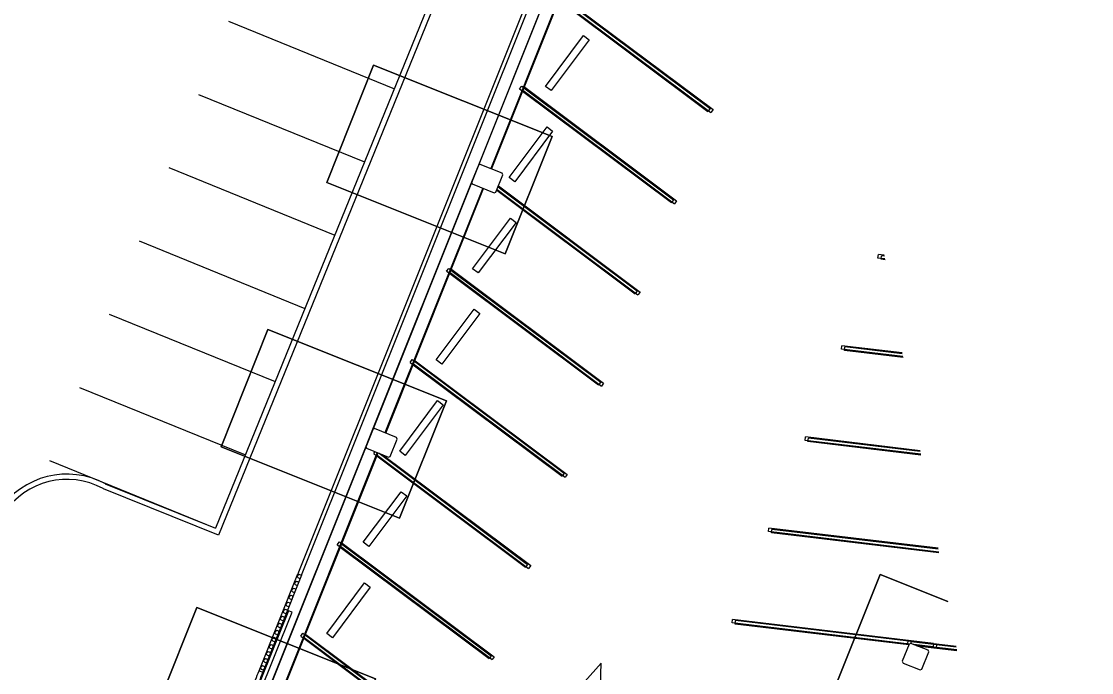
# Model space of a CAD drawing. Extents: x 468143 to 491361, y 1438528 to 1468730.
# Drawn here: x 488180.9 to 488282.4, y 1467176.5 to 1467238.3 of the extents above; entities that cross this region are included whole.
import ezdxf

# ---------------------------------------------------------------- set-up
doc = ezdxf.new("R2010")
doc.units = 0
doc.layers.add('Default', color=7, linetype='Continuous')
doc.layers.add('Xreference_dp', color=7, linetype='Continuous')

# ---------------------------------------------------------------- blocks, each defined once
blk = doc.blocks.new('FP_76-1_GROUND LEVEL PLAN')
at = {"layer": 'Default'}
for p, q in [((2201, -3400.4), (2202.1, -3398.4)), ((2205.2, -3399.1), (2204.8, -3398.4)), ((2202.2, -3402.5), (2201, -3400.4)), ((2201, -3409), (2202.2, -3406.8)), ((2202.2, -3411.1), (2201, -3409)), ((2202.2, -3402.5), (2204.7, -3402.5)), ((2202.2, -3406.8), (2204.7, -3406.8)), ((2202.2, -3411.1), (2204.7, -3411.1)), ((2204.7, -3402.5), (2205.2, -3401.7)), ((2205.2, -3407.7), (2204.7, -3406.8)), ((2204.7, -3411.1), (2205.2, -3410.3)), ((2201, -3417.6), (2202.2, -3415.4)), ((2202.2, -3419.7), (2201, -3417.6)), ((2201, -3426.2), (2202.2, -3424)), ((2202.2, -3415.4), (2204.7, -3415.4)), ((2202.2, -3419.7), (2204.7, -3419.7)), ((2202.2, -3424), (2204.7, -3424)), ((2205.2, -3416.3), (2204.7, -3415.4)), ((2204.7, -3419.7), (2205.2, -3418.9)), ((2205.2, -3424.9), (2204.7, -3424)), ((2202.2, -3428.4), (2201, -3426.2)), ((2201, -3434.8), (2202.2, -3432.7)), ((2202.2, -3437), (2201, -3434.8)), ((2202.2, -3428.4), (2204.7, -3428.4)), ((2202.2, -3432.7), (2204.7, -3432.7)), ((2204.7, -3428.4), (2205.2, -3427.5)), ((2205.2, -3433.5), (2204.7, -3432.7)), ((2204.7, -3437), (2205.2, -3436.1)), ((2201, -3443.4), (2202.2, -3441.3)), ((2202.2, -3445.6), (2201, -3443.4)), ((2202.2, -3437), (2204.7, -3437)), ((2202.2, -3441.3), (2204.7, -3441.3)), ((2202.2, -3445.6), (2204.7, -3445.6)), ((2205.2, -3442.1), (2204.7, -3441.3)), ((2204.7, -3445.6), (2205.2, -3444.7)), ((2201, -3452.1), (2202.2, -3449.9)), ((2202.2, -3454.2), (2201, -3452.1)), ((2201, -3460.7), (2202.2, -3458.5)), ((2202.2, -3462.8), (2201, -3460.7)), ((2202.2, -3449.9), (2204.7, -3449.9)), ((2202.2, -3454.2), (2204.7, -3454.2)), ((2202.2, -3458.5), (2204.7, -3458.5)), ((2205.2, -3450.8), (2204.7, -3449.9)), ((2204.7, -3454.2), (2205.2, -3453.3)), ((2205.2, -3459.4), (2204.7, -3458.5)), ((2201, -3469.3), (2202.2, -3467.2)), ((2202.2, -3471.5), (2201, -3469.3)), ((2202.2, -3462.8), (2204.7, -3462.8)), ((2202.2, -3467.2), (2204.7, -3467.2)), ((2202.2, -3471.5), (2204.7, -3471.5)), ((2204.7, -3462.8), (2205.2, -3462)), ((2205.2, -3468), (2204.7, -3467.2)), ((2204.7, -3471.5), (2205.2, -3470.6)), ((2201, -3478), (2202.2, -3475.8)), ((2202.2, -3480.1), (2201, -3478)), ((2201, -3486.6), (2202.2, -3484.4)), ((2202.2, -3475.8), (2204.7, -3475.8)), ((2202.2, -3480.1), (2204.7, -3480.1)), ((2202.2, -3484.4), (2204.7, -3484.4)), ((2205.2, -3476.7), (2204.7, -3475.8)), ((2204.7, -3480.1), (2205.2, -3479.2)), ((2205.2, -3485.3), (2204.7, -3484.4)), ((2202.2, -3488.8), (2201, -3486.6)), ((2201, -3495.2), (2202.2, -3493.1)), ((2202.2, -3497.4), (2201, -3495.2)), ((2202.2, -3488.8), (2204.7, -3488.8)), ((2202.2, -3493.1), (2204.7, -3493.1)), ((2202.2, -3497.4), (2204.7, -3497.4)), ((2204.7, -3488.8), (2205.2, -3487.9)), ((2205.2, -3493.9), (2204.7, -3493.1)), ((2204.7, -3497.4), (2205.2, -3496.5)), ((2201, -3503.9), (2202.2, -3501.7)), ((2202.2, -3506), (2201, -3503.9)), ((2202.2, -3501.7), (2204.7, -3501.7)), ((2202.2, -3506), (2204.7, -3506)), ((2205.2, -3502.6), (2204.7, -3501.7)), ((2204.7, -3506), (2205.2, -3505.2)), ((2201, -3512.5), (2202.2, -3510.4)), ((2202.2, -3514.7), (2201, -3512.5)), ((2202.2, -3510.4), (2204.7, -3510.4)), ((2202.2, -3514.7), (2204.7, -3514.7)), ((2205.2, -3511.2), (2204.7, -3510.4)), ((2204.7, -3514.7), (2205.2, -3513.8))]:
    blk.add_line(p, q, dxfattribs=at)
blk = doc.blocks.new('Footing-Rectangular - F13-717709-FOUNDATION PLAN_1')
at = {"layer": 'Default'}
for p, q in [((109.5, 72), (-109.5, 72)), ((-109.5, 72), (-109.5, -72)), ((-109.5, -72), (-109.5, 72)), ((-109.5, 72), (109.5, 72)), ((109.5, -72), (109.5, 72)), ((109.5, 72), (109.5, -72)), ((-109.5, -72), (109.5, -72)), ((109.5, -72), (-109.5, -72))]:
    blk.add_line(p, q, dxfattribs=at)

msp = doc.modelspace()

# ---------------------------------------------------------------- linework, layer by layer
at = {"layer": 'Xreference_dp'}
for p, q in [((488232.56, 1467249.49), (488207.13, 1467185.92)), ((488207.48, 1467185.78), (488232.91, 1467249.35)), ((488233.63, 1467248.12), (488224.25, 1467224.68)), ((488234.71, 1467247.56), (488225.42, 1467224.35)), ((488225.5, 1467224.31), (488234.78, 1467247.53)), ((488232.04, 1467240.68), (488246.24, 1467230.05)), ((488232.11, 1467240.72), (488246.52, 1467229.94)), ((488231.91, 1467240.36), (488246.04, 1467229.78)), ((488231.94, 1467240.43), (488246.32, 1467229.67)), ((488216.31, 1467231.89), (488200.56, 1467238.3)), ((488230.63, 1467232.15), (488234.23, 1467236.96)), ((488234.76, 1467236.56), (488231.17, 1467231.75)), ((488234.23, 1467236.96), (488234.76, 1467236.56)), ((488214.31, 1467234.17), (488209.86, 1467223.03)), ((488209.86, 1467223.03), (488214.31, 1467234.17)), ((488231.26, 1467227.39), (488214.31, 1467234.17)), ((488214.31, 1467234.17), (488231.26, 1467227.39)), ((488213.48, 1467224.95), (488197.73, 1467231.35)), ((488228.17, 1467231.92), (488228.37, 1467232.18)), ((488228.17, 1467231.92), (488228.39, 1467231.75)), ((488228.37, 1467232.18), (488228.52, 1467232.07)), ((488228.45, 1467231.7), (488242.58, 1467221.13)), ((488228.48, 1467231.78), (488242.86, 1467221.02)), ((488228.55, 1467231.93), (488228.65, 1467232.07)), ((488228.58, 1467232.02), (488242.78, 1467221.4)), ((488228.65, 1467232.07), (488243.06, 1467221.29)), ((488231.17, 1467231.75), (488230.63, 1467232.15)), ((488246.24, 1467230.05), (488246.04, 1467229.78)), ((488246.52, 1467229.94), (488246.32, 1467229.67)), ((488227.17, 1467223.5), (488230.77, 1467228.3)), ((488230.77, 1467228.3), (488231.3, 1467227.91)), ((488226.8, 1467216.25), (488231.26, 1467227.39)), ((488231.26, 1467227.39), (488226.8, 1467216.25)), ((488231.3, 1467227.91), (488227.71, 1467223.1)), ((488210.65, 1467218), (488194.91, 1467224.41)), ((488224.25, 1467224.68), (488223.6, 1467223.05)), ((488224.41, 1467224.74), (488224.25, 1467224.68)), ((488226.5, 1467223.91), (488224.41, 1467224.74)), ((488225.92, 1467222.12), (488226.57, 1467223.75)), ((488226.57, 1467223.75), (488226.5, 1467223.91)), ((488227.71, 1467223.1), (488227.17, 1467223.5)), ((488209.86, 1467223.03), (488226.8, 1467216.25)), ((488226.8, 1467216.25), (488209.86, 1467223.03)), ((488223.6, 1467223.05), (488214.22, 1467199.61)), ((488224.68, 1467222.49), (488215.39, 1467199.28)), ((488215.47, 1467199.25), (488224.75, 1467222.46)), ((488223.6, 1467223.05), (488223.67, 1467222.89)), ((488223.67, 1467222.89), (488225.76, 1467222.05)), ((488225.99, 1467222.3), (488239.12, 1467212.48)), ((488226.02, 1467222.38), (488239.4, 1467212.37)), ((488226.12, 1467222.62), (488239.32, 1467212.75)), ((488226.15, 1467222.7), (488239.6, 1467212.64)), ((488225.76, 1467222.05), (488225.92, 1467222.12)), ((488242.78, 1467221.4), (488242.58, 1467221.13)), ((488243.06, 1467221.29), (488242.86, 1467221.02)), ((488223.71, 1467214.85), (488227.31, 1467219.65)), ((488227.84, 1467219.25), (488224.24, 1467214.45)), ((488227.31, 1467219.65), (488227.84, 1467219.25)), ((488207.83, 1467211.05), (488192.08, 1467217.46)), ((488262.17, 1467215.86), (488262.21, 1467216.19)), ((488262.77, 1467216.13), (488262.21, 1467216.19)), ((488262.46, 1467215.75), (488262.5, 1467216.08)), ((488262.78, 1467216.05), (488262.5, 1467216.08)), ((488262.83, 1467215.78), (488262.17, 1467215.86)), ((488262.84, 1467215.71), (488262.46, 1467215.75)), ((488221.24, 1467214.61), (488221.44, 1467214.88)), ((488221.24, 1467214.61), (488221.47, 1467214.45)), ((488221.44, 1467214.88), (488221.6, 1467214.77)), ((488221.53, 1467214.4), (488235.66, 1467203.83)), ((488221.56, 1467214.48), (488235.94, 1467203.72)), ((488221.62, 1467214.63), (488221.73, 1467214.77)), ((488221.65, 1467214.72), (488235.86, 1467204.1)), ((488221.73, 1467214.77), (488236.14, 1467203.99)), ((488224.24, 1467214.45), (488223.71, 1467214.85)), ((488239.32, 1467212.75), (488239.12, 1467212.48)), ((488239.6, 1467212.64), (488239.4, 1467212.37)), ((488220.25, 1467206.2), (488223.84, 1467211)), ((488223.84, 1467211), (488224.38, 1467210.6)), ((488205, 1467204.11), (488189.26, 1467210.51)), ((488224.38, 1467210.6), (488220.78, 1467205.8)), ((488204.28, 1467209.1), (488199.83, 1467197.96)), ((488199.83, 1467197.96), (488204.28, 1467209.1)), ((488221.23, 1467202.32), (488204.28, 1467209.1)), ((488204.28, 1467209.1), (488221.23, 1467202.32)), ((488258.71, 1467207.21), (488258.75, 1467207.54)), ((488264.53, 1467206.52), (488258.71, 1467207.21)), ((488264.47, 1467206.86), (488258.75, 1467207.54)), ((488258.99, 1467207.1), (488259.03, 1467207.43)), ((488264.55, 1467206.44), (488258.99, 1467207.1)), ((488264.48, 1467206.78), (488259.03, 1467207.43)), ((488217.78, 1467205.96), (488217.98, 1467206.23)), ((488217.78, 1467205.96), (488218, 1467205.8)), ((488217.98, 1467206.23), (488218.13, 1467206.12)), ((488218.16, 1467205.98), (488218.27, 1467206.12)), ((488218.2, 1467206.07), (488232.39, 1467195.45)), ((488218.27, 1467206.12), (488232.68, 1467195.34)), ((488220.78, 1467205.8), (488220.25, 1467206.2)), ((488218.07, 1467205.75), (488232.19, 1467195.18)), ((488218.1, 1467205.83), (488232.48, 1467195.07)), ((488235.86, 1467204.1), (488235.66, 1467203.83)), ((488236.14, 1467203.99), (488235.94, 1467203.72)), ((488202.18, 1467197.16), (488186.43, 1467203.56)), ((488216.77, 1467191.18), (488221.23, 1467202.32)), ((488221.23, 1467202.32), (488216.77, 1467191.18)), ((488216.79, 1467197.55), (488220.38, 1467202.35)), ((488220.92, 1467201.95), (488217.32, 1467197.15)), ((488220.38, 1467202.35), (488220.92, 1467201.95)), ((488214.22, 1467199.61), (488213.57, 1467197.98)), ((488214.38, 1467199.68), (488214.22, 1467199.61)), ((488216.47, 1467198.84), (488214.38, 1467199.68)), ((488216.54, 1467198.68), (488216.47, 1467198.84)), ((488255.25, 1467198.56), (488255.29, 1467198.89)), ((488266.17, 1467197.59), (488255.29, 1467198.89)), ((488199.83, 1467197.96), (488216.77, 1467191.18)), ((488216.77, 1467191.18), (488199.83, 1467197.96)), ((488213.57, 1467197.99), (488204.19, 1467174.54)), ((488213.57, 1467197.98), (488213.64, 1467197.82)), ((488213.64, 1467197.82), (488215.73, 1467196.98)), ((488215.89, 1467197.05), (488216.54, 1467198.68)), ((488266.24, 1467197.25), (488255.25, 1467198.56)), ((488255.53, 1467198.45), (488255.57, 1467198.78)), ((488266.25, 1467197.17), (488255.53, 1467198.45)), ((488266.19, 1467197.51), (488255.57, 1467198.78)), ((488214.65, 1467197.42), (488205.36, 1467174.21)), ((488205.44, 1467174.18), (488214.73, 1467197.39)), ((488214.32, 1467197.31), (488214.46, 1467197.5)), ((488214.32, 1467197.31), (488214.54, 1467197.15)), ((488214.61, 1467197.1), (488228.73, 1467186.53)), ((488214.64, 1467197.18), (488229.02, 1467186.42)), ((488214.7, 1467197.33), (488214.74, 1467197.38)), ((488214.83, 1467197.35), (488228.93, 1467186.8)), ((488215.12, 1467197.23), (488229.22, 1467186.69)), ((488215.73, 1467196.98), (488215.89, 1467197.05)), ((488217.32, 1467197.15), (488216.79, 1467197.55)), ((488199.35, 1467190.21), (488183.6, 1467196.62)), ((488232.39, 1467195.45), (488232.19, 1467195.18)), ((488232.68, 1467195.34), (488232.48, 1467195.07)), ((488213.33, 1467188.9), (488216.92, 1467193.7)), ((488217.46, 1467193.3), (488213.86, 1467188.5)), ((488216.92, 1467193.7), (488217.46, 1467193.3)), ((488251.79, 1467189.91), (488251.83, 1467190.24)), ((488267.94, 1467187.98), (488251.79, 1467189.91)), ((488267.88, 1467188.33), (488251.83, 1467190.24)), ((488252.07, 1467189.8), (488252.11, 1467190.13)), ((488267.96, 1467187.9), (488252.07, 1467189.8)), ((488267.89, 1467188.25), (488252.11, 1467190.13)), ((488210.86, 1467188.66), (488211.06, 1467188.93)), ((488210.86, 1467188.66), (488211.09, 1467188.49)), ((488211.06, 1467188.93), (488211.21, 1467188.81)), ((488211.24, 1467188.68), (488211.34, 1467188.82)), ((488211.27, 1467188.77), (488225.47, 1467178.14)), ((488211.34, 1467188.82), (488225.76, 1467178.03)), ((488213.86, 1467188.5), (488213.33, 1467188.9)), ((488211.14, 1467188.45), (488225.27, 1467177.88)), ((488211.17, 1467188.53), (488225.56, 1467177.77)), ((488228.93, 1467186.8), (488228.73, 1467186.53)), ((488229.22, 1467186.69), (488229.02, 1467186.42)), ((488203.45, 1467176.72), (488207.13, 1467185.92)), ((488207.48, 1467185.78), (488203.8, 1467176.59)), ((488207.13, 1467185.92), (488207.48, 1467185.78)), ((488262.39, 1467185.86), (488257.93, 1467174.71)), ((488257.93, 1467174.71), (488262.39, 1467185.86)), ((488268.81, 1467183.29), (488262.39, 1467185.86)), ((488262.39, 1467185.86), (488268.81, 1467183.29)), ((488209.87, 1467180.25), (488213.46, 1467185.05)), ((488214, 1467184.65), (488210.4, 1467179.85)), ((488213.46, 1467185.05), (488214, 1467184.65)), ((488206.22, 1467182.41), (488196.44, 1467157.95)), ((488196.79, 1467157.81), (488206.57, 1467182.27)), ((488206.57, 1467182.27), (488206.22, 1467182.41)), ((488248.33, 1467181.26), (488248.37, 1467181.59)), ((488267.44, 1467179.31), (488248.37, 1467181.59)), ((488265.15, 1467179.25), (488248.33, 1467181.26)), ((488248.61, 1467181.15), (488248.65, 1467181.48)), ((488265.11, 1467179.18), (488248.61, 1467181.15)), ((488267.72, 1467179.2), (488248.65, 1467181.48)), ((488207.4, 1467180.01), (488207.6, 1467180.28)), ((488207.4, 1467180.01), (488207.62, 1467179.85)), ((488207.6, 1467180.28), (488207.75, 1467180.17)), ((488207.69, 1467179.8), (488221.81, 1467169.23)), ((488207.72, 1467179.87), (488222.1, 1467169.12)), ((488207.78, 1467180.03), (488207.88, 1467180.17)), ((488207.81, 1467180.12), (488222.01, 1467169.49)), ((488207.88, 1467180.17), (488222.29, 1467169.38)), ((488210.4, 1467179.85), (488209.87, 1467180.25)), ((488265.01, 1467179.27), (488265.05, 1467179.6)), ((488265.05, 1467179.6), (488269.58, 1467179.06)), ((488265.13, 1467179.24), (488264.48, 1467177.61)), ((488265.01, 1467179.27), (488265.15, 1467179.25)), ((488265.29, 1467179.31), (488265.13, 1467179.24)), ((488266.92, 1467178.66), (488265.29, 1467179.31)), ((488265.31, 1467179.31), (488265.33, 1467179.49)), ((488265.33, 1467179.49), (488269.6, 1467178.98)), ((488267.4, 1467178.98), (488265.57, 1467179.2)), ((488265.57, 1467179.2), (488269.65, 1467178.72)), ((488267.68, 1467178.87), (488265.85, 1467179.09)), ((488265.85, 1467179.09), (488269.66, 1467178.64)), ((488266.99, 1467178.5), (488266.92, 1467178.66)), ((488267.44, 1467179.31), (488267.4, 1467178.98)), ((488267.72, 1467179.2), (488267.68, 1467178.87)), ((488225.47, 1467178.14), (488225.27, 1467177.88)), ((488225.76, 1467178.03), (488225.56, 1467177.77)), ((488264.48, 1467177.61), (488264.55, 1467177.45)), ((488266.34, 1467176.87), (488266.99, 1467178.5)), ((488203.45, 1467176.72), (488203.8, 1467176.59)), ((488235.91, 1467177.43), (488232.35, 1467173.47)), ((488235.76, 1467172.1), (488235.91, 1467177.43)), ((488264.55, 1467177.45), (488266.17, 1467176.8)), ((488266.17, 1467176.8), (488266.34, 1467176.87))]:
    msp.add_line(p, q, dxfattribs=at)
msp.add_lwpolyline([(488175.27, 1467102.24), (488809.48, 1466848.51), (488820.72, 1466876.6), (488922.31, 1466835.96), (489050.92, 1467157.44), (488315.12, 1467451.8)], close=True, dxfattribs=at)
for points in [[(488265.3, 1467398.08), (488281.3, 1467391.68), (488199.31, 1467190.23)], [(488265.94, 1467398.36), (488281.95, 1467391.95), (488199.58, 1467189.58)], [(488199.58, 1467189.58), (488188.67, 1467193.98), (488188.64, 1467193.99)], [(488199.35, 1467190.21), (488188.88, 1467194.43)]]:
    msp.add_lwpolyline(points, dxfattribs=at)
for radius, end in [(7.67, 146.675), (7.17, 146.2383)]:
    msp.add_arc((488185.21, 1467187.7), radius, 61.4478, end, dxfattribs=at)
for points in [[(488195.67, 1467157.27), (488195.7, 1467157.34), (488195.75, 1467157.48), (488195.84, 1467157.71), (488195.94, 1467157.96), (488196.04, 1467158.21), (488196.18, 1467158.54), (488196.35, 1467158.97), (488196.56, 1467159.49), (488196.77, 1467160.01), (488196.98, 1467160.55), (488197.2, 1467161.1), (488197.43, 1467161.66), (488197.65, 1467162.23), (488197.89, 1467162.82), (488198.09, 1467163.32), (488198.25, 1467163.73), (488198.38, 1467164.04), (488198.5, 1467164.35), (488198.67, 1467164.78), (488198.9, 1467165.34), (488199.18, 1467166.06), (488199.6, 1467167.09), (488200.19, 1467168.57), (488200.91, 1467170.37), (488201.58, 1467172.05), (488202.05, 1467173.22), (488202.45, 1467174.22), (488202.77, 1467175.01), (488203.1, 1467175.84), (488203.33, 1467176.43), (488203.45, 1467176.72)], [(488203.8, 1467176.59), (488203.68, 1467176.29), (488203.45, 1467175.71), (488203.12, 1467174.87), (488202.8, 1467174.08), (488202.4, 1467173.08), (488201.93, 1467171.91), (488201.26, 1467170.23), (488200.54, 1467168.43), (488199.95, 1467166.95), (488199.53, 1467165.92), (488199.24, 1467165.2), (488199.02, 1467164.64), (488198.85, 1467164.21), (488198.72, 1467163.9), (488198.6, 1467163.59), (488198.44, 1467163.18), (488198.24, 1467162.68), (488198, 1467162.09), (488197.77, 1467161.52), (488197.55, 1467160.96), (488197.33, 1467160.41), (488197.11, 1467159.87), (488196.9, 1467159.35), (488196.7, 1467158.83), (488196.53, 1467158.4), (488196.39, 1467158.07), (488196.29, 1467157.82), (488196.19, 1467157.57), (488196.1, 1467157.34), (488196.04, 1467157.2), (488196.02, 1467157.13)]]:
    msp.add_open_spline(points, degree=3, dxfattribs=at)

# ---------------------------------------------------------------- block references
at = {"layer": 'Xreference_dp', "xscale": 0.0833333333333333, "yscale": 0.08333333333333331}
for name, p, rotation in [('FP_76-1_GROUND LEVEL PLAN', (488142.05, 1467516.98), -21.804483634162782), ('Footing-Rectangular - F13-717709-FOUNDATION PLAN_1', (488203.79, 1467173.76), -21.804483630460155)]:
    msp.add_blockref(name, p, dxfattribs=dict(at, rotation=rotation))

doc.saveas('drawing.dxf')
